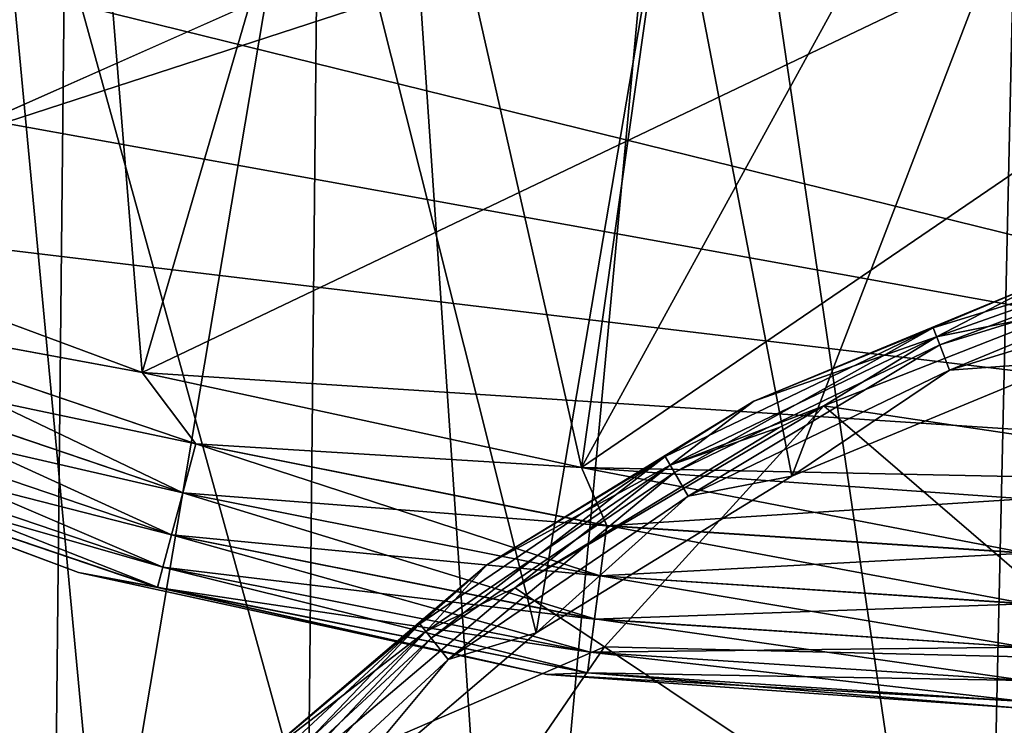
# Model space of a CAD drawing. Header units: metres. Extents: x -205 to 205, y -104 to 104.
# Tile 607 of 656: x -39.89 to -37.55, y -45.5 to -43.82. Entities that reach past the tile are written whole.
import ezdxf

# ---------------------------------------------------------------- set-up
doc = ezdxf.new("R2010")
doc.units = ezdxf.units.M
doc.layers.add('solid_01_2-CONSUMER_EHM_BOX_SW0001', color=7, linetype='CONTINUOUS')

msp = doc.modelspace()

# ---------------------------------------------------------------- linework, layer by layer
at = {"layer": 'solid_01_2-CONSUMER_EHM_BOX_SW0001'}
for points in [[(-200.010849, -74.958488), (-200.010773, 75.041512), (-0.010778, 75.04142)], [(-0.010849, -74.95858), (-200.010849, -74.958488), (-0.010778, 75.04142)], [(-39.819557, -46.807171, 63.099998), (-40.88932, -46.48283, 63.099998), (-40.438995, -41.503647, 63.099998)], [(-39.819557, -46.807171, 63.099998), (-40.438995, -41.503647, 63.099998), (-39.769508, -41.912586, 63.099998)], [(-39.819557, -46.807171, 63.099998), (-39.769508, -41.912586, 63.099998), (-39.045155, -42.213844, 63.099998)], [(-39.780426, -42.463554, 75), (-40.471119, -42.087048, 75), (-63.60397, -54.56757, 75)], [(-40.471119, -42.087048, 46), (-39.780426, -42.463554, 46), (-40.609592, -44.283577, 46)], [(-38.719475, -47.003571, 63.099998), (-39.819557, -46.807171, 63.099998), (-39.045155, -42.213844, 63.099998)], [(-38.719475, -47.003571, 63.099998), (-39.045155, -42.213844, 63.099998), (-38.291515, -42.39439, 63.099998)], [(-37.603432, -47.069439, 63.099998), (-38.719475, -47.003571, 63.099998), (-38.291515, -42.39439, 63.099998)], [(-37.603432, -47.069439, 63.099998), (-38.291515, -42.39439, 63.099998), (-37.500069, -42.458565, 63.099998)], [(-39.041912, -42.738026, 75), (-39.780426, -42.463554, 75), (-63.60397, -54.56757, 75)], [(-37.500069, -42.458565, 55), (-34.978271, -44.958565, 55), (-42.410198, -43.127823, 55)], [(-41.551483, -43.770142, 48), (-40.609592, -44.283577, 48), (-35.000088, -42.458565, 48)], [(-35.000088, -42.458565, 57), (-41.551483, -43.770142, 57), (-40.609592, -44.283577, 57)], [(-40.609592, -44.283577, 48), (-39.602535, -44.657837, 48), (-35.000088, -42.458565, 48)], [(-35.000088, -42.458565, 57), (-40.609592, -44.283577, 57), (-39.602535, -44.657837, 57)], [(-39.780426, -42.463554, 46), (-39.602535, -44.657837, 46), (-40.609592, -44.283577, 46)], [(-39.780426, -42.463554, 46), (-39.041912, -42.738026, 46), (-39.602535, -44.657837, 46)], [(-39.602535, -44.657837, 48), (-38.556499, -44.883781, 48), (-35.000088, -42.458565, 48)], [(-35.000088, -42.458565, 57), (-39.602535, -44.657837, 57), (-38.556499, -44.883781, 57)], [(-38.556499, -44.883781, 48), (-37.500069, -44.958565, 48), (-35.000088, -42.458565, 48)], [(-35.000088, -42.458565, 57), (-38.556499, -44.883781, 57), (-37.500069, -44.958565, 57)], [(-36.103432, -47.069546, 63.099998), (-37.603432, -47.069439, 63.099998), (-37.500069, -42.458565, 63.099998)], [(-38.274811, -42.903725, 75), (-39.041912, -42.738026, 75), (-63.60397, -54.56757, 75)], [(-39.041912, -42.738026, 46), (-38.556499, -44.883781, 46), (-39.602535, -44.657837, 46)], [(-39.041912, -42.738026, 46), (-38.274811, -42.903725, 46), (-38.556499, -44.883781, 46)], [(-37.500069, -42.958565, 75), (-38.274811, -42.903725, 75), (-63.60397, -54.56757, 75)], [(38.274673, -42.903759, 75), (-63.60397, -54.56757, 75), (63.596031, -54.576706, 75)], [(38.274673, -42.903759, 75), (37.499931, -42.958599, 75), (-63.60397, -54.56757, 75)], [(-38.274811, -42.903725, 46), (-37.500069, -42.958565, 46), (-38.556499, -44.883781, 46)], [(-40.043549, -46.893223, 13.5), (-39.670528, -46.284409, 13.5), (-39.987732, -42.918556, 13.5)], [(-39.206863, -45.741447, 13.5), (-39.182079, -43.217976, 13.5), (-39.987732, -42.918556, 13.5)], [(-39.670528, -46.284409, 13.5), (-39.206863, -45.741447, 13.5), (-39.987732, -42.918556, 13.5)], [(37.499931, -42.958599, 75), (-37.500069, -42.958565, 75), (-63.60397, -54.56757, 75)], [(-37.500069, -42.958565, 46), (-37.500069, -44.958565, 46), (-38.556499, -44.883781, 46)], [(-34.978271, -44.958565, 55), (-41.551483, -43.770142, 55), (-42.410198, -43.127823, 55)], [(-39.206863, -45.741447, 13.5), (-38.663963, -45.277706, 13.5), (-39.182079, -43.217976, 13.5)], [(-38.663963, -45.277706, 13.5), (-38.345242, -43.398739, 13.5), (-39.182079, -43.217976, 13.5)], [(-38.663963, -45.277706, 13.5), (-38.055199, -44.904602, 13.5), (-38.345242, -43.398739, 13.5)], [(-38.055199, -44.904602, 13.5), (-37.500069, -43.458565, 13.5), (-38.345242, -43.398739, 13.5)], [(-38.055199, -44.904602, 13.5), (-37.395561, -44.631332, 13.5), (-37.500069, -43.458565, 13.5)], [(-34.978271, -44.958565, 55), (-40.609592, -44.283577, 55), (-41.551483, -43.770142, 55)], [(-40.419525, -44.506748, 47.983097), (-39.602535, -44.657837, 48), (-40.609592, -44.283577, 48)], [(-40.419525, -44.506748, 56.983097), (-39.602535, -44.657837, 57), (-40.609592, -44.283577, 57)], [(-34.978271, -44.958565, 55), (-39.602535, -44.657837, 55), (-40.609592, -44.283577, 55)], [(-40.41972, -44.507217, 55.017036), (-40.609592, -44.283577, 55), (-39.602535, -44.657837, 55)], [(-40.41972, -44.507217, 46.017036), (-40.609592, -44.283577, 46), (-39.602535, -44.657837, 46)], [(-37.710564, -44.572872, 17.216368), (-37.044079, -44.337292, 17.160311), (-37.457146, -44.441048, 17.098219)], [(-37.044079, -44.337292, 17.160311), (-37.710564, -44.572872, 17.216368), (-37.404022, -44.511501, 17.260666)], [(-37.042892, -44.342499, 13.623464), (-37.719112, -44.551083, 13.623464), (-37.457146, -44.441048, 13.7)], [(-37.703255, -44.591496, 13.558523), (-37.719112, -44.551083, 13.623464), (-37.042892, -44.342499, 13.623464)], [(-37.033234, -44.384819, 13.558523), (-37.703255, -44.591496, 13.558523), (-37.042892, -44.342499, 13.623464)], [(-37.033234, -44.384819, 13.558523), (-37.679516, -44.651978, 13.515164), (-37.703255, -44.591496, 13.558523)], [(-37.033234, -44.384819, 13.558523), (-37.018772, -44.448166, 13.515164), (-37.679516, -44.651978, 13.515164)], [(-38.145767, -44.726284, 13.7), (-38.145767, -44.726284, 17.098219), (-37.457146, -44.441048, 17.098219)], [(-37.710564, -44.572872, 17.216368), (-37.457146, -44.441048, 17.098219), (-38.145767, -44.726284, 17.098219)], [(-37.457146, -44.441048, 13.7), (-38.145767, -44.726284, 13.7), (-37.457146, -44.441048, 17.098219)], [(-37.719112, -44.551083, 13.623464), (-38.145767, -44.726284, 13.7), (-37.457146, -44.441048, 13.7)], [(-37.679516, -44.651978, 13.515164), (-37.018772, -44.448166, 13.515164), (-37.395561, -44.631332, 13.5)], [(-40.465908, -44.618732, 46.067051), (-40.41972, -44.507217, 46.017036), (-39.474705, -44.828007, 46.017036)], [(-40.465908, -44.618732, 55.067051), (-40.41972, -44.507217, 55.017036), (-39.474705, -44.828007, 55.017036)], [(-40.419525, -44.506748, 47.983097), (-40.465736, -44.618313, 47.933208), (-39.505829, -44.94416, 47.933208)], [(-40.419525, -44.506748, 56.983097), (-40.465736, -44.618313, 56.933208), (-39.505829, -44.94416, 56.933208)], [(-39.474705, -44.828007, 55.017036), (-40.41972, -44.507217, 55.017036), (-39.602535, -44.657837, 55)], [(-39.474705, -44.828007, 46.017036), (-40.41972, -44.507217, 46.017036), (-39.602535, -44.657837, 46)], [(-39.474575, -44.827518, 47.983097), (-39.602535, -44.657837, 48), (-40.419525, -44.506748, 47.983097)], [(-39.474575, -44.827518, 56.983097), (-39.602535, -44.657837, 57), (-40.419525, -44.506748, 56.983097)], [(-39.474575, -44.827518, 47.983097), (-40.419525, -44.506748, 47.983097), (-39.505829, -44.94416, 47.933208)], [(-39.474575, -44.827518, 56.983097), (-40.419525, -44.506748, 56.983097), (-39.505829, -44.94416, 56.933208)], [(-37.710564, -44.572872, 17.216368), (-37.979073, -44.737354, 17.260666), (-37.404022, -44.511501, 17.260666)], [(-36.774044, -44.917252, 17.62225), (-37.404022, -44.511501, 17.260666), (-37.979073, -44.737354, 17.260666)], [(-37.719112, -44.551083, 13.623464), (-38.356693, -44.858128, 13.623464), (-38.145767, -44.726284, 13.7)], [(-38.334988, -44.895721, 13.558523), (-38.356693, -44.858128, 13.623464), (-37.719112, -44.551083, 13.623464)], [(-38.34499, -44.878395, 17.216368), (-37.710564, -44.572872, 17.216368), (-38.145767, -44.726284, 17.098219)], [(-37.710564, -44.572872, 17.216368), (-38.34499, -44.878395, 17.216368), (-37.979073, -44.737354, 17.260666)], [(-37.703255, -44.591496, 13.558523), (-38.334988, -44.895721, 13.558523), (-37.719112, -44.551083, 13.623464)], [(-37.703255, -44.591496, 13.558523), (-38.302502, -44.951988, 13.515164), (-38.334988, -44.895721, 13.558523)], [(-37.703255, -44.591496, 13.558523), (-37.679516, -44.651978, 13.515164), (-38.302502, -44.951988, 13.515164)], [(-40.505566, -44.71447, 46.146633), (-40.465908, -44.618732, 46.067051), (-39.505947, -44.944595, 46.067051)], [(-40.505566, -44.71447, 55.146633), (-40.465908, -44.618732, 55.067051), (-39.505947, -44.944595, 55.067051)], [(-40.465736, -44.618313, 47.933208), (-40.505424, -44.714127, 47.853737), (-39.532673, -45.044334, 47.853737)], [(-40.465736, -44.618313, 56.933208), (-40.505424, -44.714127, 56.853737), (-39.532673, -45.044334, 56.853737)], [(-39.505947, -44.944595, 46.067051), (-40.465908, -44.618732, 46.067051), (-39.474705, -44.828007, 46.017036)], [(-39.505947, -44.944595, 55.067051), (-40.465908, -44.618732, 55.067051), (-39.474705, -44.828007, 55.017036)], [(-39.505829, -44.94416, 47.933208), (-40.465736, -44.618313, 47.933208), (-39.532673, -45.044334, 47.853737)], [(-39.505829, -44.94416, 56.933208), (-40.465736, -44.618313, 56.933208), (-39.532673, -45.044334, 56.853737)], [(-37.679516, -44.651978, 13.515164), (-37.395561, -44.631332, 13.5), (-38.055199, -44.904602, 13.5)], [(-39.474575, -44.827518, 47.983097), (-38.556499, -44.883781, 48), (-39.602535, -44.657837, 48)], [(-39.474575, -44.827518, 56.983097), (-38.556499, -44.883781, 57), (-39.602535, -44.657837, 57)], [(-34.978271, -44.958565, 55), (-38.556499, -44.883781, 55), (-39.602535, -44.657837, 55)], [(-39.474705, -44.828007, 55.017036), (-39.602535, -44.657837, 55), (-38.556499, -44.883781, 55)], [(-39.474705, -44.828007, 46.017036), (-39.602535, -44.657837, 46), (-38.556499, -44.883781, 46)], [(-38.302502, -44.951988, 13.515164), (-37.679516, -44.651978, 13.515164), (-38.055199, -44.904602, 13.5)], [(-40.535976, -44.787891, 46.25034), (-40.505566, -44.71447, 46.146633), (-39.532768, -45.044689, 46.146633)], [(-40.535976, -44.787891, 55.25034), (-40.505566, -44.71447, 55.146633), (-39.532768, -45.044689, 55.146633)], [(-40.505424, -44.714127, 47.853737), (-40.535877, -44.787647, 47.750114), (-39.553268, -45.121201, 47.750114)], [(-40.505424, -44.714127, 56.853737), (-40.535877, -44.787647, 56.750114), (-39.553268, -45.121201, 56.750114)], [(-39.532768, -45.044689, 46.146633), (-40.505566, -44.71447, 46.146633), (-39.505947, -44.944595, 46.067051)], [(-39.532768, -45.044689, 55.146633), (-40.505566, -44.71447, 55.146633), (-39.505947, -44.944595, 55.067051)], [(-39.532673, -45.044334, 47.853737), (-40.505424, -44.714127, 47.853737), (-39.553268, -45.121201, 47.750114)], [(-39.532673, -45.044334, 56.853737), (-40.505424, -44.714127, 56.853737), (-39.553268, -45.121201, 56.750114)], [(-40.555019, -44.833858, 47.62941), (-40.823391, -44.735619, 47.5), (-39.753929, -45.134506, 47.5)], [(-39.753929, -45.134506, 46.5), (-39.753929, -45.134506, 47.5), (-40.823391, -44.735619, 47.5)], [(-40.823391, -44.735619, 46.5), (-39.753929, -45.134506, 46.5), (-40.823391, -44.735619, 47.5)], [(-40.555069, -44.833984, 46.371098), (-39.753929, -45.134506, 46.5), (-40.823391, -44.735619, 46.5)], [(-39.753929, -45.134506, 55.5), (-40.823391, -44.735619, 55.5), (-40.555069, -44.833984, 55.371098)], [(-40.823391, -44.735619, 56.5), (-40.823391, -44.735619, 55.5), (-39.753929, -45.134506, 55.5)], [(-40.823391, -44.735619, 56.5), (-39.753929, -45.134506, 55.5), (-39.753929, -45.134506, 56.5)], [(-40.555019, -44.833858, 56.62941), (-40.823391, -44.735619, 56.5), (-39.753929, -45.134506, 56.5)], [(-38.781292, -45.115738, 13.7), (-38.781292, -45.115734, 17.098219), (-38.145767, -44.726284, 17.098219)], [(-38.34499, -44.878395, 17.216368), (-38.145767, -44.726284, 17.098219), (-38.781292, -45.115734, 17.098219)], [(-38.145767, -44.726284, 13.7), (-38.781292, -45.115738, 13.7), (-38.145767, -44.726284, 17.098219)], [(-38.356693, -44.858128, 13.623464), (-38.781292, -45.115738, 13.7), (-38.145767, -44.726284, 13.7)], [(-38.714825, -45.170513, 17.260666), (-37.979073, -44.737354, 17.260666), (-38.08548, -44.789169, 17.260666)], [(-38.501278, -45.311565, 17.425343), (-37.979073, -44.737354, 17.260666), (-38.714825, -45.170513, 17.260666)], [(-38.501278, -45.311565, 17.425343), (-37.277668, -45.340778, 17.780762), (-37.979073, -44.737354, 17.260666)], [(-38.34499, -44.878395, 17.216368), (-38.08548, -44.789169, 17.260666), (-37.979073, -44.737354, 17.260666)], [(-36.774044, -44.917252, 17.62225), (-37.979073, -44.737354, 17.260666), (-37.277668, -45.340778, 17.780762)], [(-40.555069, -44.833984, 46.371098), (-40.535976, -44.787891, 46.25034), (-39.553337, -45.121452, 46.25034)], [(-40.555069, -44.833984, 55.371098), (-40.535976, -44.787891, 55.25034), (-39.553337, -45.121452, 55.25034)], [(-40.535877, -44.787647, 47.750114), (-40.555019, -44.833858, 47.62941), (-39.566212, -45.169514, 47.62941)], [(-40.535877, -44.787647, 56.750114), (-40.555019, -44.833858, 56.62941), (-39.566212, -45.169514, 56.62941)], [(-39.553337, -45.121452, 46.25034), (-40.535976, -44.787891, 46.25034), (-39.532768, -45.044689, 46.146633)], [(-39.553337, -45.121452, 55.25034), (-40.535976, -44.787891, 55.25034), (-39.532768, -45.044689, 55.146633)], [(-39.553268, -45.121201, 47.750114), (-40.535877, -44.787647, 47.750114), (-39.566212, -45.169514, 47.62941)], [(-39.553268, -45.121201, 56.750114), (-40.535877, -44.787647, 56.750114), (-39.566212, -45.169514, 56.62941)], [(-38.34499, -44.878395, 17.216368), (-38.714825, -45.170513, 17.260666), (-38.08548, -44.789169, 17.260666)], [(-39.505947, -44.944595, 46.067051), (-39.474705, -44.828007, 46.017036), (-38.495907, -45.022701, 46.017036)], [(-39.505947, -44.944595, 55.067051), (-39.474705, -44.828007, 55.017036), (-38.495907, -45.022701, 55.017036)], [(-39.474575, -44.827518, 47.983097), (-39.505829, -44.94416, 47.933208), (-38.511604, -45.141922, 47.933208)], [(-39.474575, -44.827518, 56.983097), (-39.505829, -44.94416, 56.933208), (-38.511604, -45.141922, 56.933208)], [(-38.495907, -45.022701, 55.017036), (-39.474705, -44.828007, 55.017036), (-38.556499, -44.883781, 55)], [(-38.495907, -45.022701, 46.017036), (-39.474705, -44.828007, 46.017036), (-38.556499, -44.883781, 46)], [(-38.495842, -45.022202, 47.983097), (-38.556499, -44.883781, 48), (-39.474575, -44.827518, 47.983097)], [(-38.495842, -45.022202, 56.983097), (-38.556499, -44.883781, 57), (-39.474575, -44.827518, 56.983097)], [(-38.495842, -45.022202, 47.983097), (-39.474575, -44.827518, 47.983097), (-38.511604, -45.141922, 47.933208)], [(-38.495842, -45.022202, 56.983097), (-39.474575, -44.827518, 56.983097), (-38.511604, -45.141922, 56.933208)], [(-39.56625, -45.169643, 46.371098), (-39.753929, -45.134506, 46.5), (-40.555069, -44.833984, 46.371098)], [(-39.56625, -45.169643, 46.371098), (-40.555069, -44.833984, 46.371098), (-39.553337, -45.121452, 46.25034)], [(-39.56625, -45.169643, 55.371098), (-40.555069, -44.833984, 55.371098), (-39.553337, -45.121452, 55.25034)], [(-39.753929, -45.134506, 55.5), (-40.555069, -44.833984, 55.371098), (-39.56625, -45.169643, 55.371098)], [(-39.566212, -45.169514, 47.62941), (-40.555019, -44.833858, 47.62941), (-39.753929, -45.134506, 47.5)], [(-39.566212, -45.169514, 56.62941), (-40.555019, -44.833858, 56.62941), (-39.753929, -45.134506, 56.5)], [(-38.356693, -44.858128, 13.623464), (-38.941391, -45.256767, 13.623464), (-38.781292, -45.115738, 13.7)], [(-38.914326, -45.290707, 13.558523), (-38.941391, -45.256767, 13.623464), (-38.356693, -44.858128, 13.623464)], [(-38.926796, -45.275063, 17.216368), (-38.34499, -44.878395, 17.216368), (-38.781292, -45.115734, 17.098219)], [(-38.34499, -44.878395, 17.216368), (-38.926796, -45.275063, 17.216368), (-38.714825, -45.170513, 17.260666)], [(-38.334988, -44.895721, 13.558523), (-38.914326, -45.290707, 13.558523), (-38.356693, -44.858128, 13.623464)], [(-38.334988, -44.895721, 13.558523), (-38.873814, -45.341503, 13.515164), (-38.914326, -45.290707, 13.558523)], [(-38.334988, -44.895721, 13.558523), (-38.302502, -44.951988, 13.515164), (-38.873814, -45.341503, 13.515164)], [(-37.500069, -45.087467, 47.983097), (-37.500069, -44.958565, 48), (-38.556499, -44.883781, 48)], [(-38.495842, -45.022202, 47.983097), (-37.500069, -45.087467, 47.983097), (-38.556499, -44.883781, 48)], [(-37.500069, -45.087467, 56.983097), (-37.500069, -44.958565, 57), (-38.556499, -44.883781, 57)], [(-37.500069, -45.087467, 56.983097), (-38.556499, -44.883781, 57), (-38.495842, -45.022202, 56.983097)], [(-34.978271, -44.958565, 55), (-37.500069, -44.958565, 55), (-38.556499, -44.883781, 55)], [(-38.495907, -45.022701, 55.017036), (-38.556499, -44.883781, 55), (-37.500069, -44.958565, 55)], [(-38.495907, -45.022701, 46.017036), (-38.556499, -44.883781, 46), (-37.500069, -44.958565, 46)], [(-38.302502, -44.951988, 13.515164), (-38.055199, -44.904602, 13.5), (-38.663963, -45.277706, 13.5)], [(-39.532768, -45.044689, 46.146633), (-39.505947, -44.944595, 46.067051), (-38.511662, -45.142372, 46.067051)], [(-39.532768, -45.044689, 55.146633), (-39.505947, -44.944595, 55.067051), (-38.511662, -45.142372, 55.067051)], [(-39.505829, -44.94416, 47.933208), (-39.532673, -45.044334, 47.853737), (-38.525139, -45.244743, 47.853737)], [(-39.505829, -44.94416, 56.933208), (-39.532673, -45.044334, 56.853737), (-38.525139, -45.244743, 56.853737)], [(-38.511662, -45.142372, 46.067051), (-39.505947, -44.944595, 46.067051), (-38.495907, -45.022701, 46.017036)], [(-38.511662, -45.142372, 55.067051), (-39.505947, -44.944595, 55.067051), (-38.495907, -45.022701, 55.017036)], [(-38.511604, -45.141922, 47.933208), (-39.505829, -44.94416, 47.933208), (-38.525139, -45.244743, 47.853737)], [(-38.511604, -45.141922, 56.933208), (-39.505829, -44.94416, 56.933208), (-38.525139, -45.244743, 56.853737)], [(-38.873814, -45.341503, 13.515164), (-38.302502, -44.951988, 13.515164), (-38.663963, -45.277706, 13.5)], [(-38.495907, -45.022701, 55.017036), (-37.500069, -44.958565, 55), (-37.500069, -45.087971, 55.017036)], [(-37.500069, -45.087971, 46.017036), (-38.495907, -45.022701, 46.017036), (-37.500069, -44.958565, 46)], [(-38.511662, -45.142372, 46.067051), (-38.495907, -45.022701, 46.017036), (-37.500069, -45.087971, 46.017036)], [(-38.511662, -45.142372, 55.067051), (-38.495907, -45.022701, 55.017036), (-37.500069, -45.087971, 55.017036)], [(-38.495842, -45.022202, 47.983097), (-38.511604, -45.141922, 47.933208), (-37.500069, -45.208221, 47.933208)], [(-38.495842, -45.022202, 56.983097), (-38.511604, -45.141922, 56.933208), (-37.500069, -45.208221, 56.933208)], [(-38.495842, -45.022202, 47.983097), (-37.500069, -45.208221, 47.933208), (-37.500069, -45.087467, 47.983097)], [(-37.500069, -45.087467, 56.983097), (-38.495842, -45.022202, 56.983097), (-37.500069, -45.208221, 56.933208)], [(-39.553337, -45.121452, 46.25034), (-39.532768, -45.044689, 46.146633), (-38.525188, -45.24511, 46.146633)], [(-39.553337, -45.121452, 55.25034), (-39.532768, -45.044689, 55.146633), (-38.525188, -45.24511, 55.146633)], [(-39.532673, -45.044334, 47.853737), (-39.553268, -45.121201, 47.750114), (-38.535526, -45.323643, 47.750114)], [(-39.532673, -45.044334, 56.853737), (-39.553268, -45.121201, 56.750114), (-38.535526, -45.323643, 56.750114)], [(-38.525188, -45.24511, 46.146633), (-39.532768, -45.044689, 46.146633), (-38.511662, -45.142372, 46.067051)], [(-38.525188, -45.24511, 55.146633), (-39.532768, -45.044689, 55.146633), (-38.511662, -45.142372, 55.067051)], [(-38.525139, -45.244743, 47.853737), (-39.532673, -45.044334, 47.853737), (-38.535526, -45.323643, 47.750114)], [(-38.525139, -45.244743, 56.853737), (-39.532673, -45.044334, 56.853737), (-38.535526, -45.323643, 56.750114)], [(-37.500069, -45.208675, 46.067051), (-38.511662, -45.142372, 46.067051), (-37.500069, -45.087971, 46.017036)], [(-38.511662, -45.142372, 55.067051), (-37.500069, -45.087971, 55.017036), (-37.500069, -45.208675, 55.067051)], [(-39.566212, -45.169514, 47.62941), (-39.753929, -45.134506, 47.5), (-38.638588, -45.377132, 47.5)], [(-38.638588, -45.377132, 46.5), (-38.638588, -45.377132, 47.5), (-39.753929, -45.134506, 47.5)], [(-39.753929, -45.134506, 46.5), (-38.638588, -45.377132, 46.5), (-39.753929, -45.134506, 47.5)], [(-39.56625, -45.169643, 46.371098), (-38.638588, -45.377132, 46.5), (-39.753929, -45.134506, 46.5)], [(-38.638588, -45.377132, 55.5), (-39.753929, -45.134506, 55.5), (-39.56625, -45.169643, 55.371098)], [(-39.753929, -45.134506, 56.5), (-39.753929, -45.134506, 55.5), (-38.638588, -45.377132, 55.5)], [(-39.753929, -45.134506, 56.5), (-38.638588, -45.377132, 55.5), (-38.638588, -45.377132, 56.5)], [(-39.566212, -45.169514, 56.62941), (-39.753929, -45.134506, 56.5), (-38.638588, -45.377132, 56.5)], [(-39.56625, -45.169643, 46.371098), (-39.553337, -45.121452, 46.25034), (-38.535561, -45.323902, 46.25034)], [(-39.56625, -45.169643, 55.371098), (-39.553337, -45.121452, 55.25034), (-38.535561, -45.323902, 55.25034)], [(-39.553268, -45.121201, 47.750114), (-39.566212, -45.169514, 47.62941), (-38.542057, -45.37323, 47.62941)], [(-39.553268, -45.121201, 56.750114), (-39.566212, -45.169514, 56.62941), (-38.542057, -45.37323, 56.62941)], [(-38.535561, -45.323902, 46.25034), (-39.553337, -45.121452, 46.25034), (-38.525188, -45.24511, 46.146633)], [(-38.535561, -45.323902, 55.25034), (-39.553337, -45.121452, 55.25034), (-38.525188, -45.24511, 55.146633)], [(-38.535526, -45.323643, 47.750114), (-39.553268, -45.121201, 47.750114), (-38.542057, -45.37323, 47.62941)], [(-38.535526, -45.323643, 56.750114), (-39.553268, -45.121201, 56.750114), (-38.542057, -45.37323, 56.62941)], [(-39.348068, -45.599808, 13.7), (-39.348068, -45.599808, 17.098219), (-38.781292, -45.115734, 17.098219)], [(-38.926796, -45.275063, 17.216368), (-38.781292, -45.115734, 17.098219), (-39.348068, -45.599808, 17.098219)], [(-38.781292, -45.115738, 13.7), (-39.348068, -45.599808, 13.7), (-38.781292, -45.115734, 17.098219)], [(-38.941391, -45.256767, 13.623464), (-39.348068, -45.599808, 13.7), (-38.781292, -45.115738, 13.7)], [(-38.525188, -45.24511, 46.146633), (-38.511662, -45.142372, 46.067051), (-37.500069, -45.208675, 46.067051)], [(-38.525188, -45.24511, 55.146633), (-38.511662, -45.142372, 55.067051), (-37.500069, -45.208675, 55.067051)], [(-38.511604, -45.141922, 47.933208), (-38.525139, -45.244743, 47.853737), (-37.500069, -45.311932, 47.853737)], [(-38.511604, -45.141922, 56.933208), (-38.525139, -45.244743, 56.853737), (-37.500069, -45.311932, 56.853737)], [(-38.511604, -45.141922, 47.933208), (-37.500069, -45.311932, 47.853737), (-37.500069, -45.208221, 47.933208)], [(-37.500069, -45.208221, 56.933208), (-38.511604, -45.141922, 56.933208), (-37.500069, -45.311932, 56.853737)], [(-38.542072, -45.373363, 46.371098), (-38.638588, -45.377132, 46.5), (-39.56625, -45.169643, 46.371098)], [(-38.542072, -45.373363, 46.371098), (-39.56625, -45.169643, 46.371098), (-38.535561, -45.323902, 46.25034)], [(-38.542072, -45.373363, 55.371098), (-39.56625, -45.169643, 55.371098), (-38.535561, -45.323902, 55.25034)], [(-38.638588, -45.377132, 55.5), (-39.56625, -45.169643, 55.371098), (-38.542072, -45.373363, 55.371098)], [(-38.542057, -45.37323, 47.62941), (-39.566212, -45.169514, 47.62941), (-38.638588, -45.377132, 47.5)], [(-38.542057, -45.37323, 56.62941), (-39.566212, -45.169514, 56.62941), (-38.638588, -45.377132, 56.5)], [(-38.926796, -45.275063, 17.216368), (-39.276405, -45.646049, 17.260666), (-38.714825, -45.170513, 17.260666)], [(-38.501278, -45.311565, 17.425343), (-38.714825, -45.170513, 17.260666), (-39.276405, -45.646049, 17.260666)], [(-37.500069, -45.312302, 46.146633), (-38.525188, -45.24511, 46.146633), (-37.500069, -45.208675, 46.067051)], [(-38.525188, -45.24511, 55.146633), (-37.500069, -45.208675, 55.067051), (-37.500069, -45.312302, 55.146633)], [(-38.535561, -45.323902, 46.25034), (-38.525188, -45.24511, 46.146633), (-37.500069, -45.312302, 46.146633)], [(-38.535561, -45.323902, 55.25034), (-38.525188, -45.24511, 55.146633), (-37.500069, -45.312302, 55.146633)], [(-38.525139, -45.244743, 47.853737), (-38.535526, -45.323643, 47.750114), (-37.500069, -45.39151, 47.750114)], [(-38.525139, -45.244743, 56.853737), (-38.535526, -45.323643, 56.750114), (-37.500069, -45.39151, 56.750114)], [(-38.525139, -45.244743, 47.853737), (-37.500069, -45.39151, 47.750114), (-37.500069, -45.311932, 47.853737)], [(-37.500069, -45.311932, 56.853737), (-38.525139, -45.244743, 56.853737), (-37.500069, -45.39151, 56.750114)], [(-38.941391, -45.256767, 13.623464), (-39.46014, -45.738098, 13.623464), (-39.348068, -45.599808, 13.7)], [(-39.428322, -45.767624, 13.558523), (-39.46014, -45.738098, 13.623464), (-38.941391, -45.256767, 13.623464)], [(-39.442986, -45.754017, 17.216368), (-38.926796, -45.275063, 17.216368), (-39.348068, -45.599808, 17.098219)], [(-38.926796, -45.275063, 17.216368), (-39.442986, -45.754017, 17.216368), (-39.276405, -45.646049, 17.260666)], [(-38.914326, -45.290707, 13.558523), (-39.428322, -45.767624, 13.558523), (-38.941391, -45.256767, 13.623464)], [(-38.873814, -45.341503, 13.515164), (-38.663963, -45.277706, 13.5), (-39.206863, -45.741447, 13.5)], [(-38.914326, -45.290707, 13.558523), (-39.380692, -45.811817, 13.515164), (-39.428322, -45.767624, 13.558523)], [(-38.914326, -45.290707, 13.558523), (-38.873814, -45.341503, 13.515164), (-39.380692, -45.811817, 13.515164)], [(-38.941391, -45.953442, 17.563866), (-38.501278, -45.311565, 17.425343), (-39.276405, -45.646049, 17.260666)], [(-38.941391, -45.953442, 17.563866), (-37.721092, -45.832745, 17.920328), (-38.501278, -45.311565, 17.425343)], [(-38.542072, -45.373363, 46.371098), (-38.535561, -45.323902, 46.25034), (-37.500069, -45.391773, 46.25034)], [(-38.542072, -45.373363, 55.371098), (-38.535561, -45.323902, 55.25034), (-37.500069, -45.391773, 55.25034)], [(-38.535526, -45.323643, 47.750114), (-38.542057, -45.37323, 47.62941), (-37.500069, -45.441525, 47.62941)], [(-38.535526, -45.323643, 56.750114), (-38.542057, -45.37323, 56.62941), (-37.500069, -45.441525, 56.62941)], [(-37.500069, -45.391773, 46.25034), (-38.535561, -45.323902, 46.25034), (-37.500069, -45.312302, 46.146633)], [(-38.535561, -45.323902, 55.25034), (-37.500069, -45.312302, 55.146633), (-37.500069, -45.391773, 55.25034)], [(-38.535526, -45.323643, 47.750114), (-37.500069, -45.441525, 47.62941), (-37.500069, -45.39151, 47.750114)], [(-37.500069, -45.39151, 56.750114), (-38.535526, -45.323643, 56.750114), (-37.500069, -45.441525, 56.62941)], [(-38.501278, -45.311565, 17.425343), (-37.721092, -45.832745, 17.920328), (-37.277668, -45.340778, 17.780762)], [(-39.380692, -45.811817, 13.515164), (-38.873814, -45.341503, 13.515164), (-39.206863, -45.741447, 13.5)], [(-37.277668, -45.340778, 17.780762), (-37.721092, -45.832745, 17.920328), (-36.579308, -46.033051, 18.185287)], [(-38.542057, -45.37323, 47.62941), (-38.638588, -45.377132, 47.5), (-37.500069, -45.458565, 47.5)], [(-38.542057, -45.37323, 56.62941), (-38.638588, -45.377132, 56.5), (-37.500069, -45.458565, 56.5)], [(-37.500069, -45.441662, 46.371098), (-38.638588, -45.377132, 46.5), (-38.542072, -45.373363, 46.371098)], [(-38.638588, -45.377132, 55.5), (-38.542072, -45.373363, 55.371098), (-37.500069, -45.441662, 55.371098)], [(-37.500069, -45.458565, 46.5), (-37.500069, -45.458565, 47.5), (-38.638588, -45.377132, 47.5)], [(-38.638588, -45.377132, 46.5), (-37.500069, -45.458565, 46.5), (-38.638588, -45.377132, 47.5)], [(-37.500069, -45.441662, 46.371098), (-37.500069, -45.458565, 46.5), (-38.638588, -45.377132, 46.5)], [(-38.638588, -45.377132, 55.5), (-37.500069, -45.441662, 55.371098), (-37.500069, -45.458565, 55.5)], [(-38.638588, -45.377132, 56.5), (-38.638588, -45.377132, 55.5), (-37.500069, -45.458565, 55.5)], [(-38.638588, -45.377132, 56.5), (-37.500069, -45.458565, 55.5), (-37.500069, -45.458565, 56.5)], [(-37.500069, -45.441662, 46.371098), (-38.542072, -45.373363, 46.371098), (-37.500069, -45.391773, 46.25034)], [(-38.542072, -45.373363, 55.371098), (-37.500069, -45.391773, 55.25034), (-37.500069, -45.441662, 55.371098)], [(-38.542057, -45.37323, 47.62941), (-37.500069, -45.458565, 47.5), (-37.500069, -45.441525, 47.62941)], [(-37.500069, -45.441525, 56.62941), (-38.542057, -45.37323, 56.62941), (-37.500069, -45.458565, 56.5)]]:
    msp.add_3dface(points, dxfattribs=at)

doc.saveas('drawing.dxf')
